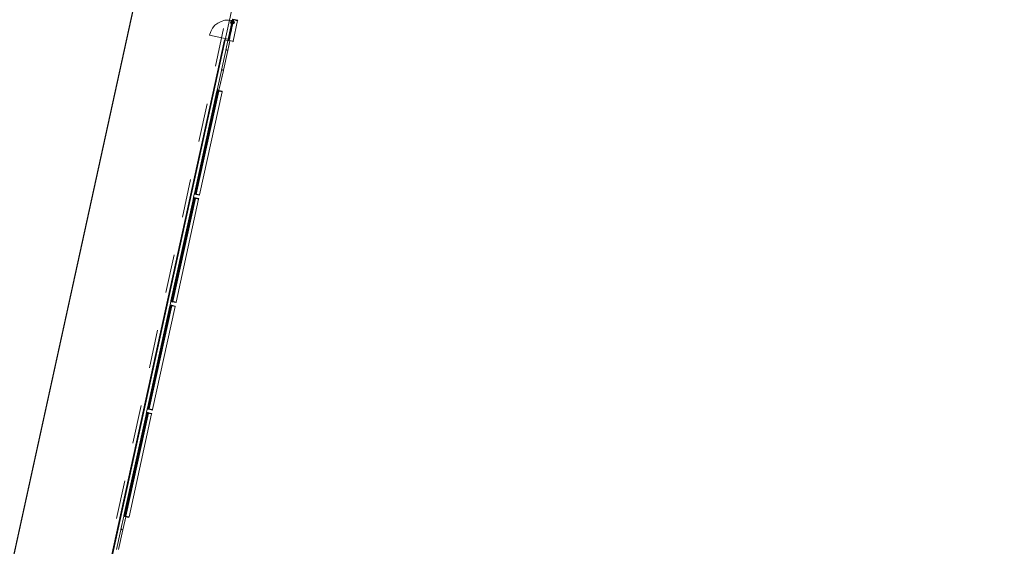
# Model space of a CAD drawing. Header units: metres. Extents: x 233012 to 233264, y 553571 to 554014.
# Tile 266 of 313: x 233064 to 233115, y 553866 to 553893. Entities that reach past the tile are written whole.
import ezdxf

# ---------------------------------------------------------------- set-up
doc = ezdxf.new("R2010")
doc.units = ezdxf.units.M
doc.linetypes.add('Dash', pattern=[0.00635, 0.003175, -0.003175])
doc.linetypes.add('NLCS-HIDDEN', pattern=[4, 2, -2])
for name, color, linetype, lineweight in [('A-N---NPP', 251, 'NLCS-HIDDEN', 9), ('A-NA23_vloer', 252, 'Continuous', 0), ('A-NL$1A_detailuitwerking', 252, 'Continuous', 5), ('A-NL$1B_3D-modellen_algemeen', 252, 'Continuous', 5), ('A-NL$1B_3D-modellen_algemeen-drsn', 252, 'Continuous', 5), ('A-NL21_buitenwanden', 252, 'Continuous', 5), ('A-NL23_vloeraanzicht', 252, 'Continuous', 5), ('A-NL30_deursparing', 252, 'Continuous', 5), ('A-NL30_wandopeningen', 252, 'Continuous', 5)]:
    doc.layers.add(name, color=color, linetype=linetype, lineweight=lineweight)

# ---------------------------------------------------------------- blocks, each defined once
blk = doc.blocks.new('NLRS_41_GM_TLB_zetwerk negge_gen_mie - b_160-6736902-01_Situatie')
at = {"layer": 'A-NL$1B_3D-modellen_algemeen-drsn'}
for p, q in [((-0.084, 0.015), (-0.105, 0.015)), ((-0.105, 0.015), (-0.105, 0.014)), ((-0.105, 0.014), (-0.085, 0.014)), ((-0.085, 0.014), (-0.085, 0)), ((-0.085, 0), (0.075, 0)), ((-0.084, 0.001), (-0.084, 0.015)), ((0.074, 0.001), (-0.084, 0.001)), ((0.074, 0.015), (0.074, 0.001)), ((0.095, 0.015), (0.074, 0.015)), ((0.075, 0), (0.075, 0.014)), ((0.075, 0.014), (0.095, 0.014)), ((0.095, 0.014), (0.095, 0.015))]:
    blk.add_line(p, q, dxfattribs=at)
blk = doc.blocks.new('NLRS_41_GM_WPB_waterslag_gen_mie - waterslag-5561805-01_Situatie')
at = {"layer": 'A-NL$1B_3D-modellen_algemeen'}
for p, q in [((-20.133, 0), (-20.12, 0)), ((-20.095, 0), (-14.625, 0)), ((-14.395, 0), (-8.925, 0)), ((-8.695, 0), (-3.225, 0)), ((-2.995, 0), (2.475, 0)), ((-22.745, -0.099), (-22.745, -0.279)), ((22.745, -0.279), (-22.745, -0.279)), ((-20.12, -0.001), (-20.133, -0.001)), ((-14.625, -0.001), (-20.095, -0.001)), ((-8.925, -0.001), (-14.395, -0.001)), ((-3.225, -0.001), (-8.695, -0.001)), ((2.475, -0.001), (-2.995, -0.001)), ((22.745, -0.279), (22.745, -0.099))]:
    blk.add_line(p, q, dxfattribs=at)
blk = doc.blocks.new('NLRS_31_WI_UN_samenstelling aluminium A1B1-SH_gen_mie - 1410x5520-2943768-01_Situatie')
at = {"layer": 'A-NL30_wandopeningen'}
for p, q in [((-2.692, 0), (-2.76, 0)), ((-2.76, 0), (-2.76, -0.01)), ((-2.719, 0), (2.719, 0)), ((-2.692, -0.004), (-2.692, 0)), ((-2.692, -0.004), (-2.692, 0)), ((-0.039, 0), (-0.039, -0.004)), ((0.039, 0), (-0.039, 0)), ((-0.039, 0), (-0.039, -0.004)), ((0.039, -0.004), (0.039, 0)), ((0.039, -0.004), (0.039, 0)), ((2.692, -0.004), (2.692, 0)), ((2.692, 0), (2.76, 0)), ((2.692, -0.004), (2.692, 0)), ((2.76, 0), (2.76, -0.01)), ((-2.76, -0.01), (-2.738, -0.01)), ((-2.738, -0.01), (-2.738, -0.062)), ((-2.738, -0.062), (-2.714, -0.062)), ((2.719, -0.062), (-2.719, -0.062)), ((-2.714, -0.004), (-2.692, -0.004)), ((-2.714, -0.062), (-2.714, -0.004)), ((-2.714, -0.004), (-2.692, -0.004)), ((-2.714, -0.034), (-2.694, -0.034)), ((-2.714, -0.062), (-2.714, -0.034)), ((-2.694, -0.062), (-2.714, -0.062)), ((-0.024, -0.007), (-2.707, -0.007)), ((-2.707, -0.007), (-2.707, -0.031)), ((-2.707, -0.031), (-0.024, -0.031)), ((-2.694, -0.034), (-2.694, -0.062)), ((-0.039, -0.004), (-0.017, -0.004)), ((-0.039, -0.004), (-0.017, -0.004)), ((-0.037, -0.034), (-0.037, -0.062)), ((-0.017, -0.034), (-0.037, -0.034)), ((-0.037, -0.062), (-0.017, -0.062)), ((-0.024, -0.031), (-0.024, -0.007)), ((-0.017, -0.004), (-0.017, -0.062)), ((-0.017, -0.062), (-0.017, -0.034)), ((-0.017, -0.062), (0.017, -0.062)), ((0.017, -0.004), (0.039, -0.004)), ((0.017, -0.004), (0.039, -0.004)), ((0.017, -0.062), (0.017, -0.004)), ((0.017, -0.034), (0.037, -0.034)), ((0.017, -0.062), (0.017, -0.034)), ((0.037, -0.062), (0.017, -0.062)), ((2.707, -0.007), (0.024, -0.007)), ((0.024, -0.007), (0.024, -0.031)), ((0.024, -0.031), (2.707, -0.031)), ((0.037, -0.034), (0.037, -0.062)), ((2.715, -0.004), (2.692, -0.004)), ((2.715, -0.004), (2.692, -0.004)), ((2.694, -0.034), (2.694, -0.062)), ((2.714, -0.034), (2.694, -0.034)), ((2.694, -0.062), (2.714, -0.062)), ((2.707, -0.031), (2.707, -0.007)), ((2.714, -0.062), (2.714, -0.034)), ((2.715, -0.062), (2.715, -0.004)), ((2.738, -0.062), (2.715, -0.062)), ((2.738, -0.01), (2.738, -0.062)), ((2.76, -0.01), (2.738, -0.01))]:
    blk.add_line(p, q, dxfattribs=at)
blk = doc.blocks.new('NLRS_21_GM_UN_spouwlat_gen_mie - stelkozijn multiplex_gen_bxh25x245-V594-01_Situatie')
at = {"layer": 'A-NL$1B_3D-modellen_algemeen-drsn'}
for p, q in [((233073.111, 553884.171), (233073.106, 553884.15)), ((233073.36, 553884.117), (233073.111, 553884.171)), ((233073.151, 553884.137), (233073.354, 553884.092)), ((233073.354, 553884.092), (233073.36, 553884.117))]:
    blk.add_line(p, q, dxfattribs=at)
blk = doc.blocks.new('NLRS_21_GM_UN_spouwlat_gen_mie - stelkozijn multiplex_gen_bxh25x245-V595-01_Situatie')
at = {"layer": 'A-NL$1B_3D-modellen_algemeen-drsn'}
for p, q in [((233071.935, 553878.8), (233071.931, 553878.779)), ((233071.931, 553878.779), (233072.18, 553878.724)), ((233072.185, 553878.749), (233071.982, 553878.793)), ((233072.18, 553878.724), (233072.185, 553878.749))]:
    blk.add_line(p, q, dxfattribs=at)
blk = doc.blocks.new('NLRS_21_GM_UN_spouwlat_gen_mie - stelkozijn multiplex_gen_bxh25x245-6690172-01_Situatie')
at = {"layer": 'A-NL$1B_3D-modellen_algemeen'}
for p, q in [((233084.321, 553934.206), (233083.151, 553928.863)), ((233084.067, 553934.241), (233084.066, 553934.234)), ((233083.483, 553931.573), (233083.482, 553931.566)), ((233083.492, 553931.613), (233083.491, 553931.606)), ((233082.908, 553928.945), (233082.907, 553928.937))]:
    blk.add_line(p, q, dxfattribs=at)
blk = doc.blocks.new('NLRS_21_GM_UN_spouwlat_gen_mie - stelkozijn multiplex_gen_bxh25x245-V596-01_Situatie')
at = {"layer": 'A-NL$1B_3D-modellen_algemeen-drsn'}
for p, q in [((233074.329, 553889.739), (233074.324, 553889.718)), ((233074.578, 553889.685), (233074.329, 553889.739)), ((233074.37, 553889.705), (233074.573, 553889.661)), ((233074.573, 553889.661), (233074.578, 553889.685))]:
    blk.add_line(p, q, dxfattribs=at)
blk = doc.blocks.new('NLRS_21_GM_UN_spouwlat_gen_mie - stelkozijn multiplex_gen_bxh25x245-V597-01_Situatie')
at = {"layer": 'A-NL$1B_3D-modellen_algemeen-drsn'}
for p, q in [((233073.154, 553884.369), (233073.149, 553884.347)), ((233073.149, 553884.347), (233073.398, 553884.293)), ((233073.404, 553884.317), (233073.2, 553884.361)), ((233073.398, 553884.293), (233073.404, 553884.317))]:
    blk.add_line(p, q, dxfattribs=at)
blk = doc.blocks.new('NLRS_21_GM_UN_spouwlat_gen_mie - stelkozijn multiplex_gen_bxh25x245-V598-01_Situatie')
at = {"layer": 'A-NL$1B_3D-modellen_algemeen-drsn'}
for p, q in [((233071.892, 553878.603), (233071.888, 553878.581)), ((233072.141, 553878.548), (233071.892, 553878.603)), ((233071.933, 553878.569), (233072.136, 553878.524)), ((233072.136, 553878.524), (233072.141, 553878.548))]:
    blk.add_line(p, q, dxfattribs=at)
blk = doc.blocks.new('NLRS_21_GM_UN_spouwlat_gen_mie - stelkozijn multiplex_gen_bxh25x245-V599-01_Situatie')
at = {"layer": 'A-NL$1B_3D-modellen_algemeen-drsn'}
for p, q in [((233070.717, 553873.232), (233070.712, 553873.211)), ((233070.712, 553873.211), (233070.961, 553873.156)), ((233070.967, 553873.18), (233070.763, 553873.225)), ((233070.961, 553873.156), (233070.967, 553873.18))]:
    blk.add_line(p, q, dxfattribs=at)
blk = doc.blocks.new('NLRS_21_GM_UN_spouwlat_gen_mie - stelkozijn multiplex_gen_bxh25x245-V710-01_Situatie')
at = {"layer": 'A-NL$1B_3D-modellen_algemeen-drsn'}
for p, q in [((233070.674, 553873.035), (233070.669, 553873.013)), ((233070.923, 553872.98), (233070.674, 553873.035)), ((233070.714, 553873), (233070.918, 553872.956)), ((233070.918, 553872.956), (233070.923, 553872.98))]:
    blk.add_line(p, q, dxfattribs=at)
blk = doc.blocks.new('NLRS_21_GM_UN_spouwlat_gen_mie - stelkozijn multiplex_gen_bxh25x245-V711-01_Situatie')
at = {"layer": 'A-NL$1B_3D-modellen_algemeen-drsn'}
for p, q in [((233069.498, 553867.664), (233069.494, 553867.642)), ((233069.494, 553867.642), (233069.743, 553867.588)), ((233069.748, 553867.612), (233069.545, 553867.657)), ((233069.743, 553867.588), (233069.748, 553867.612))]:
    blk.add_line(p, q, dxfattribs=at)
blk = doc.blocks.new('NLRS_31_WI_UN_samenstelling aluminium A1 deur-SH_gen_mie - voorbeeld 3_gen zwart-V741-01_Situatie')
at = {"layer": 'A-NL$1A_detailuitwerking'}
for q in [(-0.497, 0.994), (0.497, 0)]:
    blk.add_line((-0.497, 0), q, dxfattribs=at)
blk.add_arc((-0.497, 0), 0.994, 0, 90, dxfattribs=at)
at = {"layer": 'A-NL30_deursparing'}
for p, q in [((-0.403, 0), (-0.497, 0)), ((-0.497, 0), (-0.497, -0.004)), ((-0.403, 0), (-0.403, -0.004)), ((-0.403, -0.004), (-0.403, 0)), ((0.339, 0.045), (0.342, 0.058)), ((0.437, 0.045), (0.339, 0.045)), ((0.342, 0.058), (0.437, 0.058)), ((0.403, 0), (0.403, -0.004)), ((0.403, 0), (0.497, 0)), ((0.403, -0.004), (0.403, 0)), ((0.469, 0.005), (0.432, 0.005)), ((0.432, 0.005), (0.432, 0)), ((0.437, 0.058), (0.458, 0.048)), ((0.437, 0.045), (0.439, 0.045)), ((0.44, 0.005), (0.442, 0.04)), ((0.458, 0.048), (0.46, 0.005)), ((0.469, 0), (0.469, 0.005)), ((0.497, 0), (0.497, -0.004)), ((-0.523, -0.056), (-0.523, -0.062)), ((-0.51, -0.056), (-0.523, -0.056)), ((-0.51, -0.056), (-0.523, -0.056)), ((-0.523, -0.056), (-0.523, -0.062)), ((-0.523, -0.062), (-0.48, -0.062)), ((-0.51, -0.004), (-0.51, -0.056)), ((-0.494, -0.004), (-0.51, -0.004)), ((-0.485, -0.004), (-0.497, -0.004)), ((-0.497, -0.004), (-0.485, -0.004)), ((-0.494, -0.058), (-0.494, -0.004)), ((-0.482, -0.058), (-0.494, -0.058)), ((-0.48, -0.058), (-0.494, -0.058)), ((-0.485, -0.004), (-0.485, -0.054)), ((-0.485, -0.054), (-0.475, -0.054)), ((-0.482, -0.058), (-0.48, -0.058)), ((-0.48, -0.062), (-0.48, -0.058)), ((-0.475, -0.054), (-0.475, -0.062)), ((-0.475, -0.062), (-0.425, -0.062)), ((-0.403, -0.004), (-0.425, -0.004)), ((-0.425, -0.004), (-0.403, -0.004)), ((-0.425, -0.062), (-0.425, -0.004)), ((-0.405, -0.037), (-0.424, -0.037)), ((-0.424, -0.037), (-0.424, -0.062)), ((-0.424, -0.062), (-0.405, -0.062)), ((0.418, -0.007), (-0.418, -0.007)), ((-0.418, -0.007), (-0.418, -0.031)), ((-0.418, -0.031), (0.418, -0.031)), ((-0.405, -0.062), (-0.405, -0.037)), ((0.342, -0.12), (0.339, -0.107)), ((0.339, -0.107), (0.437, -0.107)), ((0.437, -0.12), (0.342, -0.12)), ((0.403, -0.004), (0.425, -0.004)), ((0.425, -0.004), (0.403, -0.004)), ((0.405, -0.037), (0.425, -0.037)), ((0.405, -0.062), (0.405, -0.037)), ((0.425, -0.062), (0.405, -0.062)), ((0.418, -0.031), (0.418, -0.007)), ((0.425, -0.062), (0.425, -0.004)), ((0.425, -0.037), (0.425, -0.062)), ((0.475, -0.062), (0.425, -0.062)), ((0.432, -0.062), (0.432, -0.067)), ((0.432, -0.067), (0.469, -0.067)), ((0.439, -0.107), (0.437, -0.107)), ((0.458, -0.11), (0.437, -0.12)), ((0.442, -0.102), (0.44, -0.067)), ((0.46, -0.067), (0.458, -0.11)), ((0.469, -0.067), (0.469, -0.062)), ((0.475, -0.054), (0.475, -0.062)), ((0.485, -0.054), (0.475, -0.054)), ((0.482, -0.058), (0.48, -0.058)), ((0.48, -0.058), (0.495, -0.058)), ((0.48, -0.062), (0.48, -0.058)), ((0.524, -0.062), (0.48, -0.062)), ((0.482, -0.058), (0.495, -0.058)), ((0.485, -0.004), (0.497, -0.004)), ((0.485, -0.004), (0.485, -0.054)), ((0.497, -0.004), (0.485, -0.004)), ((0.495, -0.004), (0.51, -0.004)), ((0.495, -0.058), (0.495, -0.004)), ((0.51, -0.004), (0.51, -0.056)), ((0.51, -0.056), (0.524, -0.056)), ((0.51, -0.056), (0.524, -0.056)), ((0.524, -0.056), (0.524, -0.062)), ((0.524, -0.056), (0.524, -0.062))]:
    blk.add_line(p, q, dxfattribs=at)
at = {"layer": 'A-NL30_deursparing', "flags": 128}
for points in [[(0.442, 0.04), (0.441, 0.042), (0.44, 0.043), (0.439, 0.045), (0.437, 0.045)], [(0.44, 0.043), (0.441, 0.042), (0.442, 0.04)], [(0.437, -0.107), (0.439, -0.107), (0.44, -0.105), (0.441, -0.104), (0.442, -0.102)], [(0.442, -0.102), (0.441, -0.104), (0.44, -0.105)]]:
    blk.add_lwpolyline(points, dxfattribs=at)
at = {"layer": 'A-NL30_wandopeningen'}
for p, q in [((-0.502, 0), (-0.57, 0)), ((-0.57, 0), (-0.57, -0.01)), ((-0.529, 0), (0.529, 0)), ((-0.502, 0), (-0.502, -0.004)), ((-0.502, -0.004), (-0.502, 0)), ((0.403, 0), (-0.403, 0)), ((0.443, 0), (0.49, 0)), ((0.502, 0), (0.502, -0.004)), ((0.502, 0), (0.57, 0)), ((0.502, -0.004), (0.502, 0)), ((0.57, 0), (0.57, -0.01)), ((-0.57, -0.01), (-0.548, -0.01)), ((-0.548, -0.01), (-0.548, -0.062)), ((-0.548, -0.062), (-0.524, -0.062)), ((0.529, -0.062), (-0.529, -0.062)), ((-0.502, -0.004), (-0.524, -0.004)), ((-0.524, -0.062), (-0.524, -0.004)), ((-0.524, -0.004), (-0.502, -0.004)), ((0.502, -0.004), (0.525, -0.004)), ((0.525, -0.004), (0.502, -0.004)), ((0.525, -0.062), (0.525, -0.004)), ((0.548, -0.062), (0.525, -0.062)), ((0.548, -0.01), (0.548, -0.062)), ((0.57, -0.01), (0.548, -0.01))]:
    blk.add_line(p, q, dxfattribs=at)
at = {"layer": 'A-NL30_wandopeningen', "linetype": 'Dash'}
for p, q in [((0.405, -0.062), (-0.405, -0.062)), ((0.483, -0.062), (0.512, -0.062))]:
    blk.add_line(p, q, dxfattribs=at)
blk = doc.blocks.new('NLRS_21_GM_UN_spouwlat_gen_mie - stelkozijn multiplex_gen_bxh25x245-V941-01_Situatie')
at = {"layer": 'A-NL$1B_3D-modellen_algemeen-drsn'}
for p, q in [((233075.135, 553893.422), (233075.13, 553893.401)), ((233075.384, 553893.368), (233075.135, 553893.422)), ((233075.176, 553893.388), (233075.379, 553893.343)), ((233075.379, 553893.343), (233075.384, 553893.368))]:
    blk.add_line(p, q, dxfattribs=at)
blk = doc.blocks.new('NLRS_21_GM_UN_spouwlat_gen_mie - stelkozijn multiplex_gen_bxh25x245-V942-01_Situatie')
at = {"layer": 'A-NL$1B_3D-modellen_algemeen-drsn'}
for p, q in [((233074.896, 553892.33), (233074.891, 553892.309)), ((233074.891, 553892.309), (233074.974, 553892.29)), ((233075.146, 553892.279), (233074.943, 553892.323)), ((233075.131, 553892.256), (233075.141, 553892.254)), ((233075.141, 553892.254), (233075.146, 553892.279))]:
    blk.add_line(p, q, dxfattribs=at)
blk = doc.blocks.new('NLRS_21_GM_UN_spouwlat_gen_mie - stelkozijn multiplex_gen_bxh25x245-6694329-01_Situatie')
at = {"layer": 'A-NL$1B_3D-modellen_algemeen'}
for p, q in [((233134.924, 553688.673), (233134.939, 553688.67)), ((233134.958, 553688.927), (233136.023, 553688.694)), ((233134.953, 553688.667), (233134.962, 553688.665)), ((233135.021, 553688.652), (233135.028, 553688.651)), ((233135.845, 553688.472), (233135.851, 553688.471)), ((233135.91, 553688.458), (233135.919, 553688.456)), ((233135.934, 553688.452), (233135.949, 553688.449))]:
    blk.add_line(p, q, dxfattribs=at)

msp = doc.modelspace()

# ---------------------------------------------------------------- linework, layer by layer
at = {"layer": 'A-N---NPP', "flags": 128}
msp.add_lwpolyline([(233208.526, 553888.618), (233228.609, 553980.395), (233099.954, 554008.548), (233025.404, 553667.867), (233154.055, 553639.689), (233189.361, 553801.036), (233206.475, 553797.378), (233225.622, 553884.877)], close=True, dxfattribs=at)
at = {"layer": 'A-NA23_vloer', "flags": 128}
msp.add_lwpolyline([(233189.73, 553676.511), (233188.662, 553671.627), (233028.961, 553706.574), (233096.334, 554014.459), (233264.258, 553977.712), (233263.934, 553967.325), (233258.935, 553967.43), (233259.131, 553973.716), (233100.149, 554008.505), (233034.914, 553710.389), (233189.73, 553676.511)], dxfattribs=at)
at = {"layer": 'A-NL$1B_3D-modellen_algemeen-drsn'}
for p, q in [((233074.876, 553892.307), (233074.766, 553891.806)), ((233074.768, 553891.81), (233074.877, 553892.307)), ((233074.972, 553892.286), (233074.867, 553891.805)), ((233074.868, 553891.805), (233074.961, 553892.227)), ((233074.972, 553892.286), (233074.877, 553892.307)), ((233074.765, 553891.8), (233074.539, 553890.771)), ((233074.765, 553891.796), (233074.541, 553890.774)), ((233074.866, 553891.801), (233074.641, 553890.77)), ((233074.642, 553890.769), (233074.867, 553891.801)), ((233074.784, 553891.8), (233074.765, 553891.8)), ((233074.768, 553891.799), (233074.784, 553891.799)), ((233074.777, 553891.805), (233074.78, 553891.821)), ((233074.778, 553891.805), (233074.781, 553891.821)), ((233074.788, 553891.844), (233074.785, 553891.827)), ((233074.786, 553891.827), (233074.789, 553891.844)), ((233074.789, 553891.839), (233074.786, 553891.828)), ((233074.787, 553891.828), (233074.79, 553891.838)), ((233074.791, 553891.821), (233074.787, 553891.802)), ((233074.788, 553891.802), (233074.792, 553891.821)), ((233074.86, 553891.814), (233074.796, 553891.828)), ((233074.799, 553891.842), (233074.797, 553891.829)), ((233074.798, 553891.829), (233074.8, 553891.842)), ((233074.798, 553891.827), (233074.859, 553891.814)), ((233074.865, 553891.818), (233074.865, 553891.805)), ((233074.866, 553891.818), (233074.866, 553891.805)), ((233074.538, 553890.764), (233074.315, 553889.743)), ((233074.316, 553889.742), (233074.538, 553890.76)), ((233074.64, 553890.765), (233074.414, 553889.734)), ((233074.447, 553889.882), (233074.641, 553890.765)), ((233074.558, 553890.765), (233074.538, 553890.764)), ((233074.558, 553890.764), (233074.542, 553890.764)), ((233074.554, 553890.786), (233074.55, 553890.769)), ((233074.551, 553890.769), (233074.555, 553890.786)), ((233074.562, 553890.809), (233074.558, 553890.791)), ((233074.559, 553890.791), (233074.563, 553890.808)), ((233074.562, 553890.803), (233074.56, 553890.792)), ((233074.564, 553890.786), (233074.56, 553890.767)), ((233074.561, 553890.792), (233074.563, 553890.803)), ((233074.565, 553890.785), (233074.561, 553890.767)), ((233074.633, 553890.778), (233074.57, 553890.792)), ((233074.572, 553890.806), (233074.571, 553890.794)), ((233074.573, 553890.806), (233074.572, 553890.794)), ((233074.572, 553890.792), (233074.632, 553890.779)), ((233074.638, 553890.782), (233074.638, 553890.77)), ((233074.639, 553890.77), (233074.639, 553890.782)), ((233074.327, 553889.75), (233074.325, 553889.74)), ((233074.326, 553889.74), (233074.328, 553889.75)), ((233074.335, 553889.773), (233074.331, 553889.756)), ((233074.332, 553889.756), (233074.336, 553889.773)), ((233074.346, 553889.771), (233074.344, 553889.758)), ((233074.347, 553889.771), (233074.345, 553889.758)), ((233074.345, 553889.756), (233074.405, 553889.743)), ((233074.412, 553889.747), (233074.411, 553889.734)), ((233074.412, 553889.734), (233074.413, 553889.747)), ((233069.479, 553867.646), (233069.328, 553866.954)), ((233069.33, 553866.958), (233069.48, 553867.645)), ((233069.576, 553867.624), (233069.429, 553866.953)), ((233069.43, 553866.953), (233069.542, 553867.463)), ((233069.576, 553867.624), (233069.489, 553867.643)), ((233069.574, 553867.61), (233069.577, 553867.624)), ((233069.326, 553866.948), (233069.101, 553865.919)), ((233069.327, 553866.944), (233069.103, 553865.922)), ((233069.428, 553866.949), (233069.202, 553865.918)), ((233069.203, 553865.917), (233069.429, 553866.949)), ((233069.346, 553866.948), (233069.326, 553866.948)), ((233069.33, 553866.947), (233069.346, 553866.947)), ((233069.338, 553866.953), (233069.342, 553866.969)), ((233069.339, 553866.953), (233069.343, 553866.969)), ((233069.346, 553866.975), (233069.35, 553866.992)), ((233069.347, 553866.975), (233069.351, 553866.992)), ((233069.351, 553866.987), (233069.348, 553866.976)), ((233069.352, 553866.969), (233069.348, 553866.95)), ((233069.349, 553866.976), (233069.352, 553866.986)), ((233069.349, 553866.95), (233069.353, 553866.969)), ((233069.422, 553866.962), (233069.358, 553866.976)), ((233069.361, 553866.99), (233069.359, 553866.977)), ((233069.36, 553866.977), (233069.362, 553866.99)), ((233069.36, 553866.975), (233069.42, 553866.962)), ((233069.427, 553866.966), (233069.426, 553866.953)), ((233069.427, 553866.953), (233069.428, 553866.966))]:
    msp.add_line(p, q, dxfattribs=at)
for centre, major_axis, ratio, start_param, end_param in [((233074.769, 553891.795), (0.00298, 0.00267), 1, 0.931354, 2.19532), ((233074.769, 553891.795), (0.00203, -0.00344), 1, 2.699863, 3.963829), ((233074.772, 553891.809), (0.00045, 0.00418), 1, 1.463081, 2.770488), ((233074.772, 553891.809), (0.0034, 0.00247), 1, 2.297599, 3.605006), ((233074.775, 553891.805), (-0.00214, 0.00052), 1, 1.331386, 3.165572), ((233074.775, 553891.805), (-0.00138, 0.00171), 1, 1.98509, 3.819275), ((233074.784, 553891.821), (0.00297, 0.00184), 1, 1.812112, 2.370968), ((233074.784, 553891.821), (0.00275, 0.00217), 1, 1.698841, 2.257698), ((233074.784, 553891.821), (0.00226, 0.00108), 1, 1.921446, 2.480303), ((233074.782, 553891.827), (-0.00188, 0.00115), 1, 2.915324, 3.474181), ((233074.782, 553891.827), (-0.00062, 0.00211), 1, 3.653118, 4.211975), ((233074.784, 553891.803), (0.00225, 0.00108), 1, 4.29038, 5.620278), ((233074.784, 553891.803), (0.00143, -0.0032), 1, 5.888446, 7.218344), ((233074.784, 553891.803), (0.00275, 0.00217), 1, 4.069193, 5.39909), ((233074.782, 553891.827), (0.0032, 0), 1, 5.508898, 6.067755), ((233074.79, 553891.827), (0.00316, 0.00052), 1, 2.764345, 4.299093), ((233074.79, 553891.827), (0.00218, 0.00029), 1, 2.796726, 4.331349), ((233074.79, 553891.827), (0.0022, -0.00005), 1, 2.951707, 4.48633), ((233074.792, 553891.843), (-0.00307, 0.00168), 1, 4.997373, 6.568169), ((233074.792, 553891.843), (-0.00307, 0.00168), 1, 4.997373, 6.568169), ((233074.792, 553891.843), (0.00195, 0.00157), 1, 0.677683, 2.248479), ((233074.792, 553891.838), (0.00306, 0.00094), 1, 1.055608, 2.626404), ((233074.788, 553891.822), (0.00138, 0.00322), 1, 4.902642, 6.438001), ((233074.788, 553891.822), (0.00212, -0.00278), 1, 0.704419, 2.239778), ((233074.788, 553891.822), (-0.0004, -0.00247), 1, 1.517566, 3.052924), ((233074.792, 553891.838), (0.00219, 0.00023), 1, 1.249046, 2.819842), ((233074.792, 553891.838), (0.00219, 0.00023), 1, 1.249046, 2.819842), ((233074.794, 553891.838), (0.00246, -0.00204), 1, 0.564994, 2.048524), ((233074.794, 553891.838), (0.00131, 0.00177), 1, 5.221733, 6.705263), ((233074.794, 553891.838), (0.00072, 0.00208), 1, 4.916898, 6.400428), ((233074.798, 553891.829), (0.00077, 0.00341), 1, 1.664264, 2.402198), ((233074.798, 553891.829), (0.0035, -0.00012), 1, 3.048082, 3.786017), ((233074.798, 553891.829), (0.00199, 0.00152), 1, 2.360264, 3.114134), ((233074.796, 553891.842), (-0.00113, 0.00331), 1, 4.255608, 5.739138), ((233074.796, 553891.842), (-0.0007, 0.0024), 1, 4.299241, 5.782771), ((233074.799, 553891.829), (0.00073, 0.00148), 1, 1.899413, 3.382943), ((233074.799, 553891.829), (0.000145, 0.000634), 1, 1.667589, 3.151119), ((233074.799, 553891.829), (-0.000633, 0.000148), 1, 0.102041, 1.58557), ((233074.859, 553891.815), (-0.000237, 0.000971), 1, 2.686508, 4.257304), ((233074.86, 553891.815), (0.000884, -0.000467), 1, 4.982599, 6.553395), ((233074.863, 553891.818), (-0.00037, 0.00195), 1, 5.783183, 7.451771), ((233074.864, 553891.805), (0.0027, -0.0013), 1, 2.472128, 4.943664), ((233074.864, 553891.805), (0.00299, -0.00023), 1, 2.099436, 4.570971), ((233074.863, 553891.818), (0.00031, 0.00126), 1, 4.933576, 7.877773), ((233074.864, 553891.805), (0.00199, -0.00017), 1, 2.107302, 4.578591), ((233074.863, 553891.818), (-0.00185, 0.00077), 1, 3.519477, 4.99121), ((233074.863, 553891.818), (0.000034, -0.000291), 1, 1.43767, 4.381867), ((233074.863, 553891.818), (0.000102, -0.000275), 1, 1.198998, 4.143195), ((233074.863, 553891.808), (0.000994, -0.000113), 1, 5.278694, 6.377924), ((233074.866, 553891.805), (-0.00134, 0.0012), 1, 0.841345, 3.485823), ((233074.865, 553891.801), (0.000016, -0.001), 1, 1.338972, 2.909768), ((233074.865, 553891.801), (0.000016, -0.001), 1, 1.338972, 2.909768), ((233074.866, 553891.805), (0.000682, 0.000418), 1, 2.768474, 5.262537), ((233074.866, 553891.805), (-0.000613, 0.000513), 1, 0.873913, 3.367975), ((233074.865, 553891.801), (0.00145, 0.00138), 1, 5.307534, 6.87833), ((233074.542, 553890.76), (-0.00226, 0.0033), 1, 5.775311, 7.039277), ((233074.542, 553890.76), (-0.0005, 0.00397), 1, 6.250477, 7.514442), ((233074.545, 553890.773), (0.0042, 0.00007), 1, 2.909966, 4.217373), ((233074.545, 553890.773), (0.00345, -0.0024), 1, 3.534291, 4.841698), ((233074.548, 553890.77), (0.00151, -0.00282), 1, 5.313654, 7.14784), ((233074.548, 553890.77), (0.0017, -0.0014), 1, 4.924274, 6.758459), ((233074.548, 553890.77), (0.00081, -0.00205), 1, 5.42827, 7.262456), ((233074.557, 553890.785), (0.00188, -0.00295), 1, 3.371735, 3.930592), ((233074.557, 553890.785), (-0.00016, -0.0035), 1, 3.985195, 4.544052), ((233074.557, 553890.785), (0.00108, -0.00225), 1, 3.490623, 4.04948), ((233074.556, 553890.792), (0.00189, -0.00113), 1, 6.046079, 6.604935), ((233074.556, 553890.792), (0.00144, -0.00166), 1, 0.083893, 0.64275), ((233074.556, 553890.792), (0.00315, -0.00056), 1, 5.686243, 6.2451), ((233074.558, 553890.767), (-0.00348, 0.00038), 1, 1.703979, 3.033877), ((233074.558, 553890.767), (-0.00219, 0.0012), 1, 2.096679, 3.426576), ((233074.558, 553890.767), (0.00076, 0.00342), 1, 3.38615, 4.716048), ((233074.563, 553890.792), (0.00318, 0.0004), 1, 2.802359, 4.337107), ((233074.563, 553890.792), (-0.00027, 0.00218), 1, 1.231625, 2.766248), ((233074.563, 553890.792), (0.00217, 0.00037), 1, 2.758331, 4.292953), ((233074.565, 553890.808), (0.00116, 0.0033), 1, 0.122489, 1.693286), ((233074.565, 553890.808), (0.00116, 0.0033), 1, 0.122489, 1.693286), ((233074.565, 553890.802), (-0.00295, 0.00125), 1, 4.898675, 6.469471), ((233074.562, 553890.786), (-0.00116, 0.0033), 1, 4.158745, 5.694103), ((233074.562, 553890.786), (-0.00337, 0.00093), 1, 3.194753, 4.730111), ((233074.562, 553890.786), (-0.00066, 0.00241), 1, 4.229693, 5.765052), ((233074.565, 553890.808), (0.00192, 0.0016), 1, 0.662909, 2.233706), ((233074.565, 553890.802), (0.00219, 0.00018), 1, 1.272828, 2.843624), ((233074.565, 553890.802), (0.00219, 0.00018), 1, 1.272828, 2.843624), ((233074.567, 553890.802), (-0.00287, 0.00141), 1, 3.47021, 4.953739), ((233074.567, 553890.802), (-0.00117, 0.00186), 1, 4.023784, 5.507314), ((233074.567, 553890.802), (-0.00207, 0.00073), 1, 3.352968, 4.836497), ((233074.572, 553890.794), (-0.00225, 0.00268), 1, 0.745048, 1.482982), ((233074.572, 553890.794), (-0.00341, 0.00078), 1, 0.096793, 0.834727), ((233074.572, 553890.794), (-0.00223, 0.00114), 1, 0.344381, 1.098251), ((233074.57, 553890.807), (-0.00014, -0.0035), 1, 1.481303, 2.964833), ((233074.57, 553890.807), (0.00145, 0.00319), 1, 5.011082, 6.494612), ((233074.57, 553890.807), (0.00137, 0.00209), 1, 5.162977, 6.646507), ((233074.572, 553890.794), (0.00061, -0.00153), 1, 4.202447, 5.685977), ((233074.572, 553890.794), (0.000586, -0.000281), 1, 3.460683, 4.944212), ((233074.572, 553890.794), (0.000142, -0.000634), 1, 4.363322, 5.846852), ((233074.632, 553890.78), (0.000794, -0.000608), 1, 5.150418, 6.721214), ((233074.633, 553890.779), (-0.000334, 0.000943), 1, 2.58585, 4.156646), ((233074.636, 553890.782), (0.00069, 0.00186), 1, 0.040866, 1.709453), ((233074.636, 553890.782), (0.00103, 0.00079), 1, 5.611259, 8.555456), ((233074.638, 553890.77), (0.00204, 0.0022), 1, 1.202417, 3.673952), ((233074.638, 553890.77), (0.00162, 0.00252), 1, 1.025442, 3.496977), ((233074.636, 553890.782), (-0.000184, 0.000228), 1, 4.016671, 6.960868), ((233074.636, 553890.782), (-0.000056, 0.000288), 0.999999, 4.500925, 7.445123), ((233074.638, 553890.77), (-0.00032, 0.00197), 1, 0.291708, 2.762996), ((233074.636, 553890.782), (0.00045, -0.00195), 1, 1.326327, 2.798059), ((233074.636, 553890.772), (0.000845, 0.000535), 1, 4.601784, 5.701014), ((233074.64, 553890.77), (0.00164, 0.00075), 1, 2.825219, 5.469697), ((233074.64, 553890.77), (0.000791, -0.000117), 1, 3.465414, 5.959476), ((233074.64, 553890.77), (0.000584, 0.000547), 1, 2.566065, 5.060127), ((233074.639, 553890.765), (0.00096, 0.00175), 1, 4.997373, 6.568169), ((233074.331, 553889.75), (0.00038, 0.00348), 1, 0.904224, 1.463081), ((233074.331, 553889.75), (0.00323, 0.00136), 1, 1.969051, 2.527907), ((233074.331, 553889.75), (-0.00157, 0.00195), 1, 0.118826, 0.677683), ((233074.329, 553889.756), (-0.00165, 0.00146), 1, 3.09182, 3.650676), ((233074.329, 553889.756), (-0.00154, 0.00157), 1, 3.161721, 3.720578), ((233074.329, 553889.756), (-0.00261, 0.00186), 1, 2.986273, 3.545129), ((233074.339, 553889.772), (-0.00322, 0.00137), 1, 4.898675, 6.469471), ((233074.339, 553889.772), (-0.00322, 0.00137), 1, 4.898675, 6.469471), ((233074.339, 553889.772), (-0.00249, 0.00027), 1, 4.604674, 6.17547), ((233074.343, 553889.771), (-0.00219, 0.00273), 1, 3.906542, 5.390072), ((233074.343, 553889.771), (-0.00174, 0.00304), 1, 4.065355, 5.548884), ((233074.343, 553889.771), (-0.00132, 0.00212), 1, 4.029031, 5.512561), ((233074.346, 553889.758), (0.00073, 0.00148), 1, 1.899413, 3.382943), ((233074.346, 553889.758), (0.000537, 0.000366), 1, 2.414602, 3.898132), ((233074.346, 553889.758), (-0.00057, 0.000312), 1, 0.37225, 1.85578), ((233074.406, 553889.744), (0.00095, 0.000313), 1, 4.178691, 5.749487), ((233074.409, 553889.747), (-0.00025, 0.00197), 1, 5.845361, 7.513948), ((233074.41, 553889.747), (-0.00164, 0.00115), 1, 3.735681, 5.207414), ((233074.413, 553889.734), (0.00091, 0.00156), 1, 2.209695, 4.854174), ((233074.413, 553889.734), (-0.000161, 0.000784), 1, 1.545047, 4.039109), ((233074.413, 553889.734), (0.000163, 0.000783), 1, 1.953312, 4.447374), ((233069.331, 553866.943), (0.00298, 0.00267), 1, 0.931354, 2.19532), ((233069.331, 553866.943), (0.00203, -0.00344), 1, 2.699863, 3.963829), ((233069.334, 553866.957), (-0.0032, 0.00271), 1, 0.48743, 1.794837), ((233069.334, 553866.957), (0.00415, 0.00064), 1, 2.772873, 4.08028), ((233069.336, 553866.953), (0.00052, 0.00214), 1, 2.902183, 4.736368), ((233069.336, 553866.953), (-0.00258, 0.00189), 1, 1.724085, 3.558271), ((233069.336, 553866.953), (-0.00138, 0.00171), 1, 1.98509, 3.819275), ((233069.345, 553866.969), (0.00304, 0.00173), 1, 1.850498, 2.409354), ((233069.345, 553866.969), (0.0022, 0.00272), 1, 1.477654, 2.036511), ((233069.345, 553866.969), (0.00195, 0.00157), 1, 1.689623, 2.248479), ((233069.344, 553866.975), (-0.0019, 0.00111), 1, 2.893599, 3.452455), ((233069.344, 553866.975), (-0.0005, 0.00214), 1, 3.708447, 4.267303), ((233069.346, 553866.951), (0.00225, 0.00108), 1, 4.29038, 5.620278), ((233069.346, 553866.951), (0.00143, -0.0032), 1, 5.888446, 7.218344), ((233069.346, 553866.951), (0.00275, 0.00217), 1, 4.069193, 5.39909), ((233069.344, 553866.975), (-0.00249, 0.00201), 1, 3.04845, 3.607307), ((233069.351, 553866.975), (0.00316, 0.00052), 1, 2.764345, 4.299093), ((233069.351, 553866.975), (0.00218, 0.00029), 1, 2.796726, 4.331349), ((233069.351, 553866.975), (0.0022, -0.00005), 1, 2.951707, 4.48633), ((233069.354, 553866.991), (0.00038, 0.00348), 1, 6.17547, 7.746266), ((233069.354, 553866.991), (0.00038, 0.00348), 1, 6.17547, 7.746266), ((233069.354, 553866.991), (-0.00179, 0.00174), 1, 5.267582, 6.838379), ((233069.354, 553866.986), (0.00306, 0.00094), 1, 1.055608, 2.626404), ((233069.35, 553866.97), (0.00138, 0.00322), 1, 4.902642, 6.438001), ((233069.35, 553866.97), (0.00212, -0.00278), 1, 0.704419, 2.239778), ((233069.35, 553866.97), (-0.0004, -0.00247), 1, 1.517566, 3.052924), ((233069.354, 553866.986), (0.00219, 0.00023), 1, 1.249046, 2.819842), ((233069.354, 553866.986), (0.00219, 0.00023), 1, 1.249046, 2.819842), ((233069.355, 553866.986), (0.00246, -0.00204), 1, 0.564994, 2.048524), ((233069.355, 553866.986), (0.00131, 0.00177), 1, 5.221733, 6.705263), ((233069.355, 553866.986), (0.00072, 0.00208), 1, 4.916898, 6.400428), ((233069.36, 553866.977), (0.00077, 0.00341), 1, 1.664264, 2.402198), ((233069.36, 553866.977), (0.0035, -0.00012), 1, 3.048082, 3.786017), ((233069.36, 553866.977), (0.00199, 0.00152), 1, 2.360264, 3.114134), ((233069.358, 553866.99), (0.00336, 0.00098), 1, 5.870037, 7.353567), ((233069.358, 553866.99), (0.00296, 0.00186), 1, 5.59458, 7.07811), ((233069.358, 553866.99), (-0.00157, 0.00195), 1, 3.906542, 5.390072), ((233069.361, 553866.977), (0.00124, 0.00109), 1, 2.292112, 3.775642), ((233069.361, 553866.977), (0.000574, 0.000306), 1, 2.523936, 4.007466), ((233069.361, 553866.977), (-0.000646, 0.00007), 1, 6.262736, 7.746266), ((233069.421, 553866.963), (0.000837, 0.000547), 1, 3.917973, 5.48877), ((233069.424, 553866.966), (-0.00056, 0.00191), 1, 5.684485, 7.353073), ((233069.422, 553866.963), (0.000884, -0.000467), 1, 4.982599, 6.553395), ((233069.425, 553866.966), (0.00031, 0.00126), 1, 4.933576, 7.877773), ((233069.426, 553866.953), (0.0027, -0.0013), 1, 2.472128, 4.943664), ((233069.426, 553866.953), (0.00299, -0.00023), 1, 2.099436, 4.570971), ((233069.425, 553866.966), (0.000034, -0.000291), 1, 1.43767, 4.381867), ((233069.425, 553866.966), (0.000102, -0.000275), 1, 1.198998, 4.143195), ((233069.426, 553866.953), (0.00199, -0.00017), 1, 2.107302, 4.578591), ((233069.425, 553866.966), (-0.00198, 0.00028), 1, 3.264681, 4.736414), ((233069.425, 553866.956), (0.000994, -0.000113), 1, 5.278694, 6.377924), ((233069.428, 553866.954), (-0.00179, 0.00019), 1, 0.216822, 2.8613), ((233069.428, 553866.954), (0.000606, 0.000522), 1, 2.607599, 5.101661), ((233069.428, 553866.954), (-0.000778, 0.000185), 1, 0.410265, 2.904328), ((233069.427, 553866.949), (0.00145, 0.00138), 1, 5.307534, 6.87833), ((233069.427, 553866.949), (0.000016, -0.001), 1, 1.338972, 2.909768), ((233069.427, 553866.949), (0.000016, -0.001), 1, 1.338972, 2.909768)]:
    msp.add_ellipse(centre, major_axis=major_axis, ratio=ratio, start_param=start_param, end_param=end_param, dxfattribs=at)
at = {"layer": 'A-NL21_buitenwanden'}
for p, q in [((233073.133, 553884.345), (233073.097, 553884.179)), ((233073.231, 553884.324), (233073.133, 553884.345)), ((233073.097, 553884.179), (233073.195, 553884.158)), ((233071.915, 553878.777), (233071.879, 553878.611)), ((233071.879, 553878.611), (233071.976, 553878.59)), ((233072.013, 553878.756), (233071.915, 553878.777)), ((233070.697, 553873.209), (233070.66, 553873.043)), ((233070.66, 553873.043), (233070.758, 553873.021)), ((233070.794, 553873.188), (233070.697, 553873.209))]:
    msp.add_line(p, q, dxfattribs=at)
at = {"layer": 'A-NL23_vloeraanzicht'}
msp.add_line((233028.961, 553706.574), (233096.334, 554014.459), dxfattribs=at)

# ---------------------------------------------------------------- block references
at = {"layer": 'A-NL$1B_3D-modellen_algemeen'}
for name, p in [('NLRS_21_GM_UN_spouwlat_gen_mie - stelkozijn multiplex_gen_bxh25x245-V941-01_Situatie', (0, 0)), ('NLRS_21_GM_UN_spouwlat_gen_mie - stelkozijn multiplex_gen_bxh25x245-V942-01_Situatie', (0, 0)), ('NLRS_21_GM_UN_spouwlat_gen_mie - stelkozijn multiplex_gen_bxh25x245-6690172-01_Situatie', (-9.748, -44.546)), ('NLRS_21_GM_UN_spouwlat_gen_mie - stelkozijn multiplex_gen_bxh25x245-V596-01_Situatie', (0, 0)), ('NLRS_21_GM_UN_spouwlat_gen_mie - stelkozijn multiplex_gen_bxh25x245-V597-01_Situatie', (0, 0)), ('NLRS_21_GM_UN_spouwlat_gen_mie - stelkozijn multiplex_gen_bxh25x245-6690172-01_Situatie', (-10.966, -50.114)), ('NLRS_21_GM_UN_spouwlat_gen_mie - stelkozijn multiplex_gen_bxh25x245-V594-01_Situatie', (0, 0)), ('NLRS_21_GM_UN_spouwlat_gen_mie - stelkozijn multiplex_gen_bxh25x245-V595-01_Situatie', (0, 0)), ('NLRS_21_GM_UN_spouwlat_gen_mie - stelkozijn multiplex_gen_bxh25x245-6690172-01_Situatie', (-12.185, -55.682)), ('NLRS_21_GM_UN_spouwlat_gen_mie - stelkozijn multiplex_gen_bxh25x245-V598-01_Situatie', (0, 0)), ('NLRS_21_GM_UN_spouwlat_gen_mie - stelkozijn multiplex_gen_bxh25x245-6690172-01_Situatie', (-13.403, -61.251)), ('NLRS_21_GM_UN_spouwlat_gen_mie - stelkozijn multiplex_gen_bxh25x245-V710-01_Situatie', (0, 0)), ('NLRS_21_GM_UN_spouwlat_gen_mie - stelkozijn multiplex_gen_bxh25x245-V599-01_Situatie', (0, 0)), ('NLRS_21_GM_UN_spouwlat_gen_mie - stelkozijn multiplex_gen_bxh25x245-V711-01_Situatie', (0, 0))]:
    msp.add_blockref(name, p, dxfattribs=at)
for name, p, rotation in [('NLRS_21_GM_UN_spouwlat_gen_mie - stelkozijn multiplex_gen_bxh25x245-6694329-01_Situatie', (-320613.548, 787028.302), 270.0000000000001), ('NLRS_41_GM_WPB_waterslag_gen_mie - waterslag-5561805-01_Situatie', (233070.111, 553870.066), 257.6567290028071), ('NLRS_41_GM_TLB_zetwerk negge_gen_mie - b_160-6736902-01_Situatie', (233073.114, 553884.257), 257.6567290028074), ('NLRS_41_GM_TLB_zetwerk negge_gen_mie - b_160-6736902-01_Situatie', (233071.896, 553878.689), 257.6567290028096), ('NLRS_41_GM_TLB_zetwerk negge_gen_mie - b_160-6736902-01_Situatie', (233070.677, 553873.121), 257.6567290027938)]:
    msp.add_blockref(name, p, dxfattribs=dict(at, rotation=rotation))
at = {"layer": 'A-NL30_wandopeningen'}
for name, p, rotation in [('NLRS_31_WI_UN_samenstelling aluminium A1 deur-SH_gen_mie - voorbeeld 3_gen zwart-V741-01_Situatie', (233074.999, 553892.869), 77.6567290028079), ('NLRS_31_WI_UN_samenstelling aluminium A1B1-SH_gen_mie - 1410x5520-2943768-01_Situatie', (233073.725, 553887.046), 77.65672900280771), ('NLRS_31_WI_UN_samenstelling aluminium A1B1-SH_gen_mie - 1410x5520-2943768-01_Situatie', (233072.506, 553881.478), 77.65672900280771), ('NLRS_31_WI_UN_samenstelling aluminium A1B1-SH_gen_mie - 1410x5520-2943768-01_Situatie', (233071.288, 553875.91), 77.65672900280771), ('NLRS_31_WI_UN_samenstelling aluminium A1B1-SH_gen_mie - 1410x5520-2943768-01_Situatie', (233070.069, 553870.342), 77.65672900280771)]:
    msp.add_blockref(name, p, dxfattribs=dict(at, rotation=rotation))

doc.saveas('drawing.dxf')
